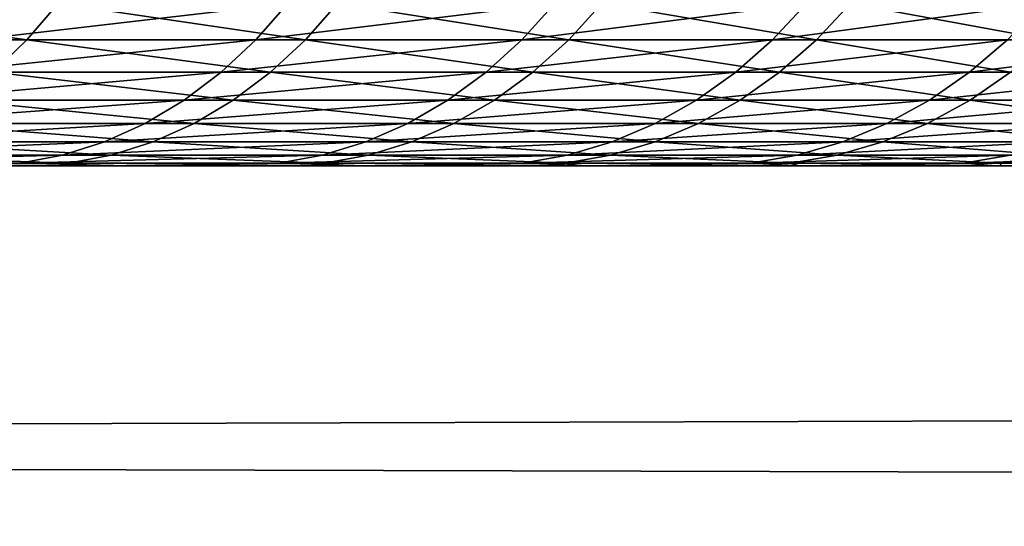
# Model space of a CAD drawing. Header units: millimetres. Extents: x -184 to 165, y -135 to 242.
# Tile 984 of 1056: x -95.048 to -94.603, y -3.763 to -3.534. Entities that reach past the tile are written whole.
import ezdxf

# ---------------------------------------------------------------- set-up
doc = ezdxf.new("R2010")
doc.units = ezdxf.units.MM
doc.header["$LTSCALE"] = 41.718519
for name, color, linetype in [('384', 7, 'CONTINUOUS'), ('386', 7, 'CONTINUOUS'), ('435', 7, 'CONTINUOUS'), ('439', 7, 'CONTINUOUS'), ('69', 7, 'CONTINUOUS'), ('71', 7, 'CONTINUOUS')]:
    doc.layers.add(name, color=color, linetype=linetype)

msp = doc.modelspace()

# ---------------------------------------------------------------- linework, layer by layer
at = {"layer": '384', "linetype": 'CONTINUOUS'}
for points in [[(-169.90018, -3.49568, 60), (-27.57821, -3.52875, 60), (-170.17934, -3.92561, 60), (-169.90018, -3.49568, 60)], [(-27.57821, -3.52875, 60), (-27.24949, -4.03613, 60), (-170.17934, -3.92561, 60), (-27.57821, -3.52875, 60)]]:
    msp.add_3dface(points, dxfattribs=at)
at = {"layer": '386', "linetype": 'CONTINUOUS'}
for points in [[(-27.32066, -3.92561, 63), (-27.59982, -3.49568, 63), (-169.92179, -3.52875, 63), (-27.32066, -3.92561, 63)], [(-27.32066, -3.92561, 63), (-169.92179, -3.52875, 63), (-170.25051, -4.03613, 63), (-27.32066, -3.92561, 63)]]:
    msp.add_3dface(points, dxfattribs=at)
at = {"layer": '435', "linetype": 'CONTINUOUS'}
for points in [[(-97.22227, -3.6, 4.42727), (-95.68581, -3.6, 1.80606), (-94.1523, -3.6, -0.69916), (-97.22227, -3.6, 4.42727)], [(-97.12639, -3.6, 4.39193), (-97.22227, -3.6, 4.42727), (-94.1275, -3.6, -0.50768), (-97.12639, -3.6, 4.39193)], [(-94.1275, -3.6, -0.50768), (-97.22227, -3.6, 4.42727), (-94.1523, -3.6, -0.69916), (-94.1275, -3.6, -0.50768)], [(-97.03161, -3.6, 4.35463), (-97.12639, -3.6, 4.39193), (-94.1275, -3.6, -0.50768), (-97.03161, -3.6, 4.35463)], [(-96.93784, -3.6, 4.31536), (-97.03161, -3.6, 4.35463), (-94.11061, -3.6, -0.3156), (-96.93784, -3.6, 4.31536)], [(-94.11061, -3.6, -0.3156), (-97.03161, -3.6, 4.35463), (-94.1275, -3.6, -0.50768), (-94.11061, -3.6, -0.3156)], [(-96.8451, -3.6, 4.27415), (-96.93784, -3.6, 4.31536), (-94.11061, -3.6, -0.3156), (-96.8451, -3.6, 4.27415)], [(-96.75344, -3.6, 4.23103), (-96.8451, -3.6, 4.27415), (-94.10161, -3.6, -0.12302), (-96.75344, -3.6, 4.23103)], [(-94.10161, -3.6, -0.12302), (-96.8451, -3.6, 4.27415), (-94.11061, -3.6, -0.3156), (-94.10161, -3.6, -0.12302)], [(-96.6629, -3.6, 4.18602), (-96.75344, -3.6, 4.23103), (-94.10161, -3.6, -0.12302), (-96.6629, -3.6, 4.18602)], [(-96.57349, -3.6, 4.13916), (-96.6629, -3.6, 4.18602), (-94.10052, -3.6, 0.06976), (-96.57349, -3.6, 4.13916)], [(-94.10052, -3.6, 0.06976), (-96.6629, -3.6, 4.18602), (-94.10161, -3.6, -0.12302), (-94.10052, -3.6, 0.06976)], [(-96.48526, -3.6, 4.09047), (-96.57349, -3.6, 4.13916), (-94.10052, -3.6, 0.06976), (-96.48526, -3.6, 4.09047)], [(-96.39824, -3.6, 4.03999), (-96.48526, -3.6, 4.09047), (-94.10733, -3.6, 0.26243), (-96.39824, -3.6, 4.03999)], [(-94.10733, -3.6, 0.26243), (-96.48526, -3.6, 4.09047), (-94.10052, -3.6, 0.06976), (-94.10733, -3.6, 0.26243)], [(-96.31246, -3.6, 3.98775), (-96.39824, -3.6, 4.03999), (-94.10733, -3.6, 0.26243), (-96.31246, -3.6, 3.98775)], [(-96.22795, -3.6, 3.93377), (-96.31246, -3.6, 3.98775), (-94.12205, -3.6, 0.45469), (-96.22795, -3.6, 3.93377)], [(-94.12205, -3.6, 0.45469), (-96.31246, -3.6, 3.98775), (-94.10733, -3.6, 0.26243), (-94.12205, -3.6, 0.45469)], [(-96.14474, -3.6, 3.87809), (-96.22795, -3.6, 3.93377), (-94.12205, -3.6, 0.45469), (-96.14474, -3.6, 3.87809)], [(-96.06287, -3.6, 3.82075), (-96.14474, -3.6, 3.87809), (-94.14464, -3.6, 0.64626), (-96.06287, -3.6, 3.82075)], [(-94.14464, -3.6, 0.64626), (-96.14474, -3.6, 3.87809), (-94.12205, -3.6, 0.45469), (-94.14464, -3.6, 0.64626)], [(-95.98235, -3.6, 3.76176), (-96.06287, -3.6, 3.82075), (-94.14464, -3.6, 0.64626), (-95.98235, -3.6, 3.76176)], [(-95.82551, -3.6, 3.63901), (-95.98235, -3.6, 3.76176), (-94.1751, -3.6, 0.83683), (-95.82551, -3.6, 3.63901)], [(-94.1751, -3.6, 0.83683), (-95.98235, -3.6, 3.76176), (-94.14464, -3.6, 0.64626), (-94.1751, -3.6, 0.83683)], [(-95.67443, -3.6, 3.5101), (-95.82551, -3.6, 3.63901), (-94.21338, -3.6, 1.0261), (-95.67443, -3.6, 3.5101)], [(-94.21338, -3.6, 1.0261), (-95.82551, -3.6, 3.63901), (-94.1751, -3.6, 0.83683), (-94.21338, -3.6, 1.0261)], [(-95.68581, -3.6, 1.80606), (-95.60321, -3.6, 1.65546), (-94.1523, -3.6, -0.69916), (-95.68581, -3.6, 1.80606)], [(-95.59823, -3.6, -1.6458), (-95.67778, -3.6, -1.79214), (-94.99945, -3.6, -2.76511), (-95.59823, -3.6, -1.6458)], [(-94.99945, -3.6, -2.76511), (-95.67778, -3.6, -1.79214), (-95.11338, -3.6, -2.91528), (-94.99945, -3.6, -2.76511)], [(-95.52933, -3.6, 3.37531), (-95.67443, -3.6, 3.5101), (-94.25943, -3.6, 1.21378), (-95.52933, -3.6, 3.37531)], [(-94.25943, -3.6, 1.21378), (-95.67443, -3.6, 3.5101), (-94.21338, -3.6, 1.0261), (-94.25943, -3.6, 1.21378)], [(-95.60321, -3.6, 1.65546), (-95.52774, -3.6, 1.50077), (-94.1523, -3.6, -0.69916), (-95.60321, -3.6, 1.65546)], [(-95.52553, -3.6, -1.49594), (-95.59823, -3.6, -1.6458), (-94.89163, -3.6, -2.61049), (-95.52553, -3.6, -1.49594)], [(-94.89163, -3.6, -2.61049), (-95.59823, -3.6, -1.6458), (-94.99945, -3.6, -2.76511), (-94.89163, -3.6, -2.61049)], [(-95.39038, -3.6, 3.23489), (-95.52933, -3.6, 3.37531), (-94.31322, -3.6, 1.39958), (-95.39038, -3.6, 3.23489)], [(-94.31322, -3.6, 1.39958), (-95.52933, -3.6, 3.37531), (-94.25943, -3.6, 1.21378), (-94.31322, -3.6, 1.39958)], [(-95.52774, -3.6, 1.50077), (-95.4596, -3.6, 1.34228), (-94.1523, -3.6, -0.69916), (-95.52774, -3.6, 1.50077)], [(-95.45984, -3.6, -1.34288), (-95.52553, -3.6, -1.49594), (-94.7901, -3.6, -2.45168), (-95.45984, -3.6, -1.34288)], [(-94.7901, -3.6, -2.45168), (-95.52553, -3.6, -1.49594), (-94.89163, -3.6, -2.61049), (-94.7901, -3.6, -2.45168)], [(-95.4013, -3.6, -1.18694), (-95.45984, -3.6, -1.34288), (-94.7901, -3.6, -2.45168), (-95.4013, -3.6, -1.18694)], [(-95.4596, -3.6, 1.34228), (-95.39899, -3.6, 1.18032), (-94.1523, -3.6, -0.69916), (-95.4596, -3.6, 1.34228)], [(-95.35003, -3.6, -1.02846), (-95.4013, -3.6, -1.18694), (-94.69502, -3.6, -2.28891), (-95.35003, -3.6, -1.02846)], [(-94.69502, -3.6, -2.28891), (-95.4013, -3.6, -1.18694), (-94.7901, -3.6, -2.45168), (-94.69502, -3.6, -2.28891)], [(-95.39899, -3.6, 1.18032), (-95.34611, -3.6, 1.0152), (-94.18277, -3.6, -0.87819), (-95.39899, -3.6, 1.18032)], [(-94.1523, -3.6, -0.69916), (-95.39899, -3.6, 1.18032), (-94.18277, -3.6, -0.87819), (-94.1523, -3.6, -0.69916)], [(-95.25778, -3.6, 3.08912), (-95.39038, -3.6, 3.23489), (-94.37467, -3.6, 1.58319), (-95.25778, -3.6, 3.08912)], [(-94.37467, -3.6, 1.58319), (-95.39038, -3.6, 3.23489), (-94.31322, -3.6, 1.39958), (-94.37467, -3.6, 1.58319)], [(-95.30616, -3.6, -0.86779), (-95.35003, -3.6, -1.02846), (-94.60654, -3.6, -2.12247), (-95.30616, -3.6, -0.86779)], [(-94.60654, -3.6, -2.12247), (-95.35003, -3.6, -1.02846), (-94.69502, -3.6, -2.28891), (-94.60654, -3.6, -2.12247)], [(-95.34611, -3.6, 1.0152), (-95.30112, -3.6, 0.84726), (-94.18277, -3.6, -0.87819), (-95.34611, -3.6, 1.0152)], [(-95.26976, -3.6, -0.70525), (-95.30616, -3.6, -0.86779), (-94.5248, -3.6, -1.95261), (-95.26976, -3.6, -0.70525)], [(-94.5248, -3.6, -1.95261), (-95.30616, -3.6, -0.86779), (-94.60654, -3.6, -2.12247), (-94.5248, -3.6, -1.95261)], [(-95.30112, -3.6, 0.84726), (-95.2642, -3.6, 0.67685), (-94.18277, -3.6, -0.87819), (-95.30112, -3.6, 0.84726)], [(-95.24091, -3.6, -0.5412), (-95.26976, -3.6, -0.70525), (-94.44995, -3.6, -1.77962), (-95.24091, -3.6, -0.5412)], [(-94.44995, -3.6, -1.77962), (-95.26976, -3.6, -0.70525), (-94.5248, -3.6, -1.95261), (-94.44995, -3.6, -1.77962)], [(-95.2642, -3.6, 0.67685), (-95.2355, -3.6, 0.50431), (-94.22153, -3.6, -1.0619), (-95.2642, -3.6, 0.67685)], [(-94.18277, -3.6, -0.87819), (-95.2642, -3.6, 0.67685), (-94.22153, -3.6, -1.0619), (-94.18277, -3.6, -0.87819)], [(-95.1317, -3.6, 2.93829), (-95.25778, -3.6, 3.08912), (-94.44372, -3.6, 1.76432), (-95.1317, -3.6, 2.93829)], [(-94.44372, -3.6, 1.76432), (-95.25778, -3.6, 3.08912), (-94.37467, -3.6, 1.58319), (-94.44372, -3.6, 1.76432)], [(-95.2197, -3.6, -0.37616), (-95.24091, -3.6, -0.5412), (-94.44995, -3.6, -1.77962), (-95.2197, -3.6, -0.37616)], [(-95.2355, -3.6, 0.50431), (-95.21516, -3.6, 0.33001), (-94.26778, -3.6, -1.24459), (-95.2355, -3.6, 0.50431)], [(-94.22153, -3.6, -1.0619), (-95.2355, -3.6, 0.50431), (-94.26778, -3.6, -1.24459), (-94.22153, -3.6, -1.0619)], [(-95.20554, -3.6, -0.19963), (-95.2197, -3.6, -0.37616), (-94.38209, -3.6, -1.60376), (-95.20554, -3.6, -0.19963)], [(-94.38209, -3.6, -1.60376), (-95.2197, -3.6, -0.37616), (-94.44995, -3.6, -1.77962), (-94.38209, -3.6, -1.60376)], [(-95.21516, -3.6, 0.33001), (-95.20331, -3.6, 0.15433), (-94.26778, -3.6, -1.24459), (-95.21516, -3.6, 0.33001)], [(-95.20007, -3.6, -0.02235), (-95.20554, -3.6, -0.19963), (-94.32133, -3.6, -1.42532), (-95.20007, -3.6, -0.02235)], [(-94.32133, -3.6, -1.42532), (-95.20554, -3.6, -0.19963), (-94.38209, -3.6, -1.60376), (-94.32133, -3.6, -1.42532)], [(-95.20331, -3.6, 0.15433), (-95.20007, -3.6, -0.02235), (-94.32133, -3.6, -1.42532), (-95.20331, -3.6, 0.15433)], [(-94.26778, -3.6, -1.24459), (-95.20331, -3.6, 0.15433), (-94.32133, -3.6, -1.42532), (-94.26778, -3.6, -1.24459)], [(-95.01229, -3.6, 2.78267), (-95.1317, -3.6, 2.93829), (-94.52028, -3.6, 1.94267), (-95.01229, -3.6, 2.78267)], [(-94.52028, -3.6, 1.94267), (-95.1317, -3.6, 2.93829), (-94.44372, -3.6, 1.76432), (-94.52028, -3.6, 1.94267)], [(-94.89971, -3.6, 2.62254), (-95.01229, -3.6, 2.78267), (-94.60426, -3.6, 2.11796), (-94.89971, -3.6, 2.62254)], [(-94.60426, -3.6, 2.11796), (-95.01229, -3.6, 2.78267), (-94.52028, -3.6, 1.94267), (-94.60426, -3.6, 2.11796)], [(-94.79409, -3.6, 2.45819), (-94.89971, -3.6, 2.62254), (-94.69557, -3.6, 2.2899), (-94.79409, -3.6, 2.45819)], [(-94.69557, -3.6, 2.2899), (-94.89971, -3.6, 2.62254), (-94.60426, -3.6, 2.11796), (-94.69557, -3.6, 2.2899)]]:
    msp.add_3dface(points, dxfattribs=at)
at = {"layer": '439', "linetype": 'CONTINUOUS'}
for points in [[(-95.04451, -3.54316, 3.08275), (-95.16333, -3.52666, 3.24943), (-95.17689, -3.54316, 3.23731), (-95.04451, -3.54316, 3.08275)], [(-95.03045, -3.52666, 3.09429), (-95.16333, -3.52666, 3.24943), (-95.04451, -3.54316, 3.08275), (-95.03045, -3.52666, 3.09429)], [(-95.05418, -3.52666, -3.12297), (-94.92669, -3.52666, -2.96337), (-95.06815, -3.54316, -3.11133), (-95.05418, -3.52666, -3.12297)], [(-95.06815, -3.54316, -3.11133), (-94.92669, -3.52666, -2.96337), (-94.94113, -3.54316, -2.95232), (-95.06815, -3.54316, -3.11133)], [(-94.91871, -3.54316, 2.92278), (-95.03045, -3.52666, 3.09429), (-95.04451, -3.54316, 3.08275), (-94.91871, -3.54316, 2.92278)], [(-94.90418, -3.52666, 2.93372), (-95.03045, -3.52666, 3.09429), (-94.91871, -3.54316, 2.92278), (-94.90418, -3.52666, 2.93372)], [(-94.92669, -3.52666, -2.96337), (-94.80599, -3.52666, -2.79858), (-94.94113, -3.54316, -2.95232), (-94.92669, -3.52666, -2.96337)], [(-94.94113, -3.54316, -2.95232), (-94.80599, -3.52666, -2.79858), (-94.82088, -3.54316, -2.78814), (-94.94113, -3.54316, -2.95232)], [(-94.79972, -3.54316, 2.75769), (-94.90418, -3.52666, 2.93372), (-94.91871, -3.54316, 2.92278), (-94.79972, -3.54316, 2.75769)], [(-94.78475, -3.52666, 2.76801), (-94.90418, -3.52666, 2.93372), (-94.79972, -3.54316, 2.75769), (-94.78475, -3.52666, 2.76801)], [(-94.80599, -3.52666, -2.79858), (-94.6923, -3.52666, -2.62887), (-94.82088, -3.54316, -2.78814), (-94.80599, -3.52666, -2.79858)], [(-94.82088, -3.54316, -2.78814), (-94.6923, -3.52666, -2.62887), (-94.70762, -3.54316, -2.61907), (-94.82088, -3.54316, -2.78814)], [(-94.68775, -3.54316, 2.58775), (-94.78475, -3.52666, 2.76801), (-94.79972, -3.54316, 2.75769), (-94.68775, -3.54316, 2.58775)], [(-94.67236, -3.52666, 2.59744), (-94.78475, -3.52666, 2.76801), (-94.68775, -3.54316, 2.58775), (-94.67236, -3.52666, 2.59744)], [(-94.6923, -3.52666, -2.62887), (-94.58582, -3.52666, -2.45455), (-94.70762, -3.54316, -2.61907), (-94.6923, -3.52666, -2.62887)], [(-94.70762, -3.54316, -2.61907), (-94.58582, -3.52666, -2.45455), (-94.60153, -3.54316, -2.4454), (-94.70762, -3.54316, -2.61907)], [(-94.58299, -3.54316, 2.41328), (-94.67236, -3.52666, 2.59744), (-94.68775, -3.54316, 2.58775), (-94.58299, -3.54316, 2.41328)], [(-94.56721, -3.52666, 2.42231), (-94.67236, -3.52666, 2.59744), (-94.58299, -3.54316, 2.41328), (-94.56721, -3.52666, 2.42231)], [(-95.04451, -3.54316, 3.08275), (-95.17689, -3.54316, 3.23731), (-95.05975, -3.5578, 3.07024), (-95.04451, -3.54316, 3.08275)], [(-95.06815, -3.54316, -3.11133), (-94.94113, -3.54316, -2.95232), (-95.08329, -3.5578, -3.0987), (-95.06815, -3.54316, -3.11133)], [(-95.08329, -3.5578, -3.0987), (-94.94113, -3.54316, -2.95232), (-94.95679, -3.5578, -2.94034), (-95.08329, -3.5578, -3.0987)], [(-94.93446, -3.5578, 2.91092), (-95.04451, -3.54316, 3.08275), (-95.05975, -3.5578, 3.07024), (-94.93446, -3.5578, 2.91092)], [(-94.91871, -3.54316, 2.92278), (-95.04451, -3.54316, 3.08275), (-94.93446, -3.5578, 2.91092), (-94.91871, -3.54316, 2.92278)], [(-94.94113, -3.54316, -2.95232), (-94.82088, -3.54316, -2.78814), (-94.95679, -3.5578, -2.94034), (-94.94113, -3.54316, -2.95232)], [(-94.95679, -3.5578, -2.94034), (-94.82088, -3.54316, -2.78814), (-94.83703, -3.5578, -2.77682), (-94.95679, -3.5578, -2.94034)], [(-94.81595, -3.5578, 2.74649), (-94.91871, -3.54316, 2.92278), (-94.93446, -3.5578, 2.91092), (-94.81595, -3.5578, 2.74649)], [(-94.79972, -3.54316, 2.75769), (-94.91871, -3.54316, 2.92278), (-94.81595, -3.5578, 2.74649), (-94.79972, -3.54316, 2.75769)], [(-94.82088, -3.54316, -2.78814), (-94.70762, -3.54316, -2.61907), (-94.83703, -3.5578, -2.77682), (-94.82088, -3.54316, -2.78814)], [(-94.83703, -3.5578, -2.77682), (-94.70762, -3.54316, -2.61907), (-94.72423, -3.5578, -2.60844), (-94.83703, -3.5578, -2.77682)], [(-94.70444, -3.5578, 2.57725), (-94.79972, -3.54316, 2.75769), (-94.81595, -3.5578, 2.74649), (-94.70444, -3.5578, 2.57725)], [(-94.68775, -3.54316, 2.58775), (-94.79972, -3.54316, 2.75769), (-94.70444, -3.5578, 2.57725), (-94.68775, -3.54316, 2.58775)], [(-94.70762, -3.54316, -2.61907), (-94.60153, -3.54316, -2.4454), (-94.72423, -3.5578, -2.60844), (-94.70762, -3.54316, -2.61907)], [(-94.72423, -3.5578, -2.60844), (-94.60153, -3.54316, -2.4454), (-94.61857, -3.5578, -2.43547), (-94.72423, -3.5578, -2.60844)], [(-94.6001, -3.5578, 2.40349), (-94.68775, -3.54316, 2.58775), (-94.70444, -3.5578, 2.57725), (-94.6001, -3.5578, 2.40349)], [(-94.58299, -3.54316, 2.41328), (-94.68775, -3.54316, 2.58775), (-94.6001, -3.5578, 2.40349), (-94.58299, -3.54316, 2.41328)], [(-94.60153, -3.54316, -2.4454), (-94.50281, -3.54316, -2.26744), (-94.61857, -3.5578, -2.43547), (-94.60153, -3.54316, -2.4454)], [(-94.61857, -3.5578, -2.43547), (-94.50281, -3.54316, -2.26744), (-94.52025, -3.5578, -2.25824), (-94.61857, -3.5578, -2.43547)], [(-95.08329, -3.5578, -3.0987), (-94.95679, -3.5578, -2.94034), (-95.09946, -3.57043, -3.08521), (-95.08329, -3.5578, -3.0987)], [(-95.09946, -3.57043, -3.08521), (-94.95679, -3.5578, -2.94034), (-94.97352, -3.57043, -2.92754), (-95.09946, -3.57043, -3.08521)], [(-94.95128, -3.57043, 2.89825), (-95.05975, -3.5578, 3.07024), (-95.07602, -3.57043, 3.05688), (-94.95128, -3.57043, 2.89825)], [(-94.93446, -3.5578, 2.91092), (-95.05975, -3.5578, 3.07024), (-94.95128, -3.57043, 2.89825), (-94.93446, -3.5578, 2.91092)], [(-94.95679, -3.5578, -2.94034), (-94.83703, -3.5578, -2.77682), (-94.97352, -3.57043, -2.92754), (-94.95679, -3.5578, -2.94034)], [(-94.97352, -3.57043, -2.92754), (-94.83703, -3.5578, -2.77682), (-94.85428, -3.57043, -2.76474), (-94.97352, -3.57043, -2.92754)], [(-94.83329, -3.57043, 2.73454), (-94.93446, -3.5578, 2.91092), (-94.95128, -3.57043, 2.89825), (-94.83329, -3.57043, 2.73454)], [(-94.81595, -3.5578, 2.74649), (-94.93446, -3.5578, 2.91092), (-94.83329, -3.57043, 2.73454), (-94.81595, -3.5578, 2.74649)], [(-94.83703, -3.5578, -2.77682), (-94.72423, -3.5578, -2.60844), (-94.85428, -3.57043, -2.76474), (-94.83703, -3.5578, -2.77682)], [(-94.85428, -3.57043, -2.76474), (-94.72423, -3.5578, -2.60844), (-94.74196, -3.57043, -2.59709), (-94.85428, -3.57043, -2.76474)], [(-94.72226, -3.57043, 2.56603), (-94.81595, -3.5578, 2.74649), (-94.83329, -3.57043, 2.73454), (-94.72226, -3.57043, 2.56603)], [(-94.70444, -3.5578, 2.57725), (-94.81595, -3.5578, 2.74649), (-94.72226, -3.57043, 2.56603), (-94.70444, -3.5578, 2.57725)], [(-94.72423, -3.5578, -2.60844), (-94.61857, -3.5578, -2.43547), (-94.74196, -3.57043, -2.59709), (-94.72423, -3.5578, -2.60844)], [(-94.74196, -3.57043, -2.59709), (-94.61857, -3.5578, -2.43547), (-94.63677, -3.57043, -2.42487), (-94.74196, -3.57043, -2.59709)], [(-94.61838, -3.57043, 2.39303), (-94.70444, -3.5578, 2.57725), (-94.72226, -3.57043, 2.56603), (-94.61838, -3.57043, 2.39303)], [(-94.6001, -3.5578, 2.40349), (-94.70444, -3.5578, 2.57725), (-94.61838, -3.57043, 2.39303), (-94.6001, -3.5578, 2.40349)], [(-94.61857, -3.5578, -2.43547), (-94.52025, -3.5578, -2.25824), (-94.63677, -3.57043, -2.42487), (-94.61857, -3.5578, -2.43547)], [(-94.63677, -3.57043, -2.42487), (-94.52025, -3.5578, -2.25824), (-94.53888, -3.57043, -2.24841), (-94.63677, -3.57043, -2.42487)], [(-94.52184, -3.57043, 2.21582), (-94.6001, -3.5578, 2.40349), (-94.61838, -3.57043, 2.39303), (-94.52184, -3.57043, 2.21582)], [(-95.09946, -3.57043, -3.08521), (-94.97352, -3.57043, -2.92754), (-95.11651, -3.58094, -3.071), (-95.09946, -3.57043, -3.08521)], [(-95.11651, -3.58094, -3.071), (-94.97352, -3.57043, -2.92754), (-94.99114, -3.58094, -2.91406), (-95.11651, -3.58094, -3.071)], [(-94.96901, -3.58094, 2.8849), (-95.07602, -3.57043, 3.05688), (-95.09318, -3.58094, 3.04279), (-94.96901, -3.58094, 2.8849)], [(-94.95128, -3.57043, 2.89825), (-95.07602, -3.57043, 3.05688), (-94.96901, -3.58094, 2.8849), (-94.95128, -3.57043, 2.89825)], [(-94.97352, -3.57043, -2.92754), (-94.85428, -3.57043, -2.76474), (-94.99114, -3.58094, -2.91406), (-94.97352, -3.57043, -2.92754)], [(-94.99114, -3.58094, -2.91406), (-94.85428, -3.57043, -2.76474), (-94.87246, -3.58094, -2.752), (-94.99114, -3.58094, -2.91406)], [(-94.85157, -3.58094, 2.72194), (-94.95128, -3.57043, 2.89825), (-94.96901, -3.58094, 2.8849), (-94.85157, -3.58094, 2.72194)], [(-94.83329, -3.57043, 2.73454), (-94.95128, -3.57043, 2.89825), (-94.85157, -3.58094, 2.72194), (-94.83329, -3.57043, 2.73454)], [(-94.85428, -3.57043, -2.76474), (-94.74196, -3.57043, -2.59709), (-94.87246, -3.58094, -2.752), (-94.85428, -3.57043, -2.76474)], [(-94.87246, -3.58094, -2.752), (-94.74196, -3.57043, -2.59709), (-94.76066, -3.58094, -2.58512), (-94.87246, -3.58094, -2.752)], [(-94.74105, -3.58094, 2.55421), (-94.83329, -3.57043, 2.73454), (-94.85157, -3.58094, 2.72194), (-94.74105, -3.58094, 2.55421)], [(-94.72226, -3.57043, 2.56603), (-94.83329, -3.57043, 2.73454), (-94.74105, -3.58094, 2.55421), (-94.72226, -3.57043, 2.56603)], [(-94.74196, -3.57043, -2.59709), (-94.63677, -3.57043, -2.42487), (-94.76066, -3.58094, -2.58512), (-94.74196, -3.57043, -2.59709)], [(-94.76066, -3.58094, -2.58512), (-94.63677, -3.57043, -2.42487), (-94.65595, -3.58094, -2.4137), (-94.76066, -3.58094, -2.58512)], [(-94.63765, -3.58094, 2.382), (-94.72226, -3.57043, 2.56603), (-94.74105, -3.58094, 2.55421), (-94.63765, -3.58094, 2.382)], [(-94.61838, -3.57043, 2.39303), (-94.72226, -3.57043, 2.56603), (-94.63765, -3.58094, 2.382), (-94.61838, -3.57043, 2.39303)], [(-94.63677, -3.57043, -2.42487), (-94.53888, -3.57043, -2.24841), (-94.65595, -3.58094, -2.4137), (-94.63677, -3.57043, -2.42487)], [(-94.65595, -3.58094, -2.4137), (-94.53888, -3.57043, -2.24841), (-94.55851, -3.58094, -2.23805), (-94.65595, -3.58094, -2.4137)], [(-94.54155, -3.58094, 2.20561), (-94.61838, -3.57043, 2.39303), (-94.63765, -3.58094, 2.382), (-94.54155, -3.58094, 2.20561)], [(-94.52184, -3.57043, 2.21582), (-94.61838, -3.57043, 2.39303), (-94.54155, -3.58094, 2.20561), (-94.52184, -3.57043, 2.21582)], [(-95.11651, -3.58094, -3.071), (-94.99114, -3.58094, -2.91406), (-95.13427, -3.58922, -3.05619), (-95.11651, -3.58094, -3.071)], [(-95.13427, -3.58922, -3.05619), (-94.99114, -3.58094, -2.91406), (-95.00951, -3.58922, -2.90001), (-95.13427, -3.58922, -3.05619)], [(-94.98748, -3.58922, 2.87099), (-95.09318, -3.58094, 3.04279), (-95.11105, -3.58922, 3.02812), (-94.98748, -3.58922, 2.87099)], [(-94.96901, -3.58094, 2.8849), (-95.09318, -3.58094, 3.04279), (-94.98748, -3.58922, 2.87099), (-94.96901, -3.58094, 2.8849)], [(-94.99114, -3.58094, -2.91406), (-94.87246, -3.58094, -2.752), (-95.00951, -3.58922, -2.90001), (-94.99114, -3.58094, -2.91406)], [(-95.00951, -3.58922, -2.90001), (-94.87246, -3.58094, -2.752), (-94.89139, -3.58922, -2.73874), (-95.00951, -3.58922, -2.90001)], [(-94.8706, -3.58922, 2.70882), (-94.96901, -3.58094, 2.8849), (-94.98748, -3.58922, 2.87099), (-94.8706, -3.58922, 2.70882)], [(-94.85157, -3.58094, 2.72194), (-94.96901, -3.58094, 2.8849), (-94.8706, -3.58922, 2.70882), (-94.85157, -3.58094, 2.72194)], [(-94.87246, -3.58094, -2.752), (-94.76066, -3.58094, -2.58512), (-94.89139, -3.58922, -2.73874), (-94.87246, -3.58094, -2.752)], [(-94.89139, -3.58922, -2.73874), (-94.76066, -3.58094, -2.58512), (-94.78013, -3.58922, -2.57266), (-94.89139, -3.58922, -2.73874)], [(-94.76061, -3.58922, 2.5419), (-94.85157, -3.58094, 2.72194), (-94.8706, -3.58922, 2.70882), (-94.76061, -3.58922, 2.5419)], [(-94.74105, -3.58094, 2.55421), (-94.85157, -3.58094, 2.72194), (-94.76061, -3.58922, 2.5419), (-94.74105, -3.58094, 2.55421)], [(-94.76066, -3.58094, -2.58512), (-94.65595, -3.58094, -2.4137), (-94.78013, -3.58922, -2.57266), (-94.76066, -3.58094, -2.58512)], [(-94.78013, -3.58922, -2.57266), (-94.65595, -3.58094, -2.4137), (-94.67593, -3.58922, -2.40207), (-94.78013, -3.58922, -2.57266)], [(-94.65771, -3.58922, 2.37052), (-94.74105, -3.58094, 2.55421), (-94.76061, -3.58922, 2.5419), (-94.65771, -3.58922, 2.37052)], [(-94.63765, -3.58094, 2.382), (-94.74105, -3.58094, 2.55421), (-94.65771, -3.58922, 2.37052), (-94.63765, -3.58094, 2.382)], [(-94.65595, -3.58094, -2.4137), (-94.55851, -3.58094, -2.23805), (-94.67593, -3.58922, -2.40207), (-94.65595, -3.58094, -2.4137)], [(-94.67593, -3.58922, -2.40207), (-94.55851, -3.58094, -2.23805), (-94.57896, -3.58922, -2.22726), (-94.67593, -3.58922, -2.40207)], [(-94.56208, -3.58922, 2.19498), (-94.63765, -3.58094, 2.382), (-94.65771, -3.58922, 2.37052), (-94.56208, -3.58922, 2.19498)], [(-94.54155, -3.58094, 2.20561), (-94.63765, -3.58094, 2.382), (-94.56208, -3.58922, 2.19498), (-94.54155, -3.58094, 2.20561)], [(-95.13427, -3.58922, -3.05619), (-95.00951, -3.58922, -2.90001), (-95.15257, -3.59519, -3.04094), (-95.13427, -3.58922, -3.05619)], [(-95.15257, -3.59519, -3.04094), (-95.00951, -3.58922, -2.90001), (-95.02843, -3.59519, -2.88553), (-95.15257, -3.59519, -3.04094)], [(-95.00651, -3.59519, 2.85666), (-95.11105, -3.58922, 3.02812), (-95.12946, -3.59519, 3.01301), (-95.00651, -3.59519, 2.85666)], [(-94.98748, -3.58922, 2.87099), (-95.11105, -3.58922, 3.02812), (-95.00651, -3.59519, 2.85666), (-94.98748, -3.58922, 2.87099)], [(-95.00951, -3.58922, -2.90001), (-94.89139, -3.58922, -2.73874), (-95.02843, -3.59519, -2.88553), (-95.00951, -3.58922, -2.90001)], [(-95.02843, -3.59519, -2.88553), (-94.89139, -3.58922, -2.73874), (-94.9109, -3.59519, -2.72507), (-95.02843, -3.59519, -2.88553)], [(-94.89021, -3.59519, 2.6953), (-94.98748, -3.58922, 2.87099), (-95.00651, -3.59519, 2.85666), (-94.89021, -3.59519, 2.6953)], [(-94.8706, -3.58922, 2.70882), (-94.98748, -3.58922, 2.87099), (-94.89021, -3.59519, 2.6953), (-94.8706, -3.58922, 2.70882)], [(-94.89139, -3.58922, -2.73874), (-94.78013, -3.58922, -2.57266), (-94.9109, -3.59519, -2.72507), (-94.89139, -3.58922, -2.73874)], [(-94.9109, -3.59519, -2.72507), (-94.78013, -3.58922, -2.57266), (-94.8002, -3.59519, -2.55982), (-94.9109, -3.59519, -2.72507)], [(-94.78078, -3.59519, 2.52921), (-94.8706, -3.58922, 2.70882), (-94.89021, -3.59519, 2.6953), (-94.78078, -3.59519, 2.52921)], [(-94.76061, -3.58922, 2.5419), (-94.8706, -3.58922, 2.70882), (-94.78078, -3.59519, 2.52921), (-94.76061, -3.58922, 2.5419)], [(-94.78013, -3.58922, -2.57266), (-94.67593, -3.58922, -2.40207), (-94.8002, -3.59519, -2.55982), (-94.78013, -3.58922, -2.57266)], [(-94.8002, -3.59519, -2.55982), (-94.67593, -3.58922, -2.40207), (-94.69651, -3.59519, -2.39008), (-94.8002, -3.59519, -2.55982)], [(-94.67839, -3.59519, 2.35869), (-94.76061, -3.58922, 2.5419), (-94.78078, -3.59519, 2.52921), (-94.67839, -3.59519, 2.35869)], [(-94.65771, -3.58922, 2.37052), (-94.76061, -3.58922, 2.5419), (-94.67839, -3.59519, 2.35869), (-94.65771, -3.58922, 2.37052)], [(-94.67593, -3.58922, -2.40207), (-94.57896, -3.58922, -2.22726), (-94.69651, -3.59519, -2.39008), (-94.67593, -3.58922, -2.40207)], [(-94.69651, -3.59519, -2.39008), (-94.57896, -3.58922, -2.22726), (-94.60003, -3.59519, -2.21614), (-94.69651, -3.59519, -2.39008)], [(-94.58323, -3.59519, 2.18402), (-94.65771, -3.58922, 2.37052), (-94.67839, -3.59519, 2.35869), (-94.58323, -3.59519, 2.18402)], [(-94.56208, -3.58922, 2.19498), (-94.65771, -3.58922, 2.37052), (-94.58323, -3.59519, 2.18402), (-94.56208, -3.58922, 2.19498)], [(-95.15257, -3.59519, -3.04094), (-95.02843, -3.59519, -2.88553), (-95.17123, -3.5988, -3.02538), (-95.15257, -3.59519, -3.04094)], [(-95.17123, -3.5988, -3.02538), (-95.02843, -3.59519, -2.88553), (-95.04772, -3.5988, -2.87077), (-95.17123, -3.5988, -3.02538)], [(-95.11338, -3.6, -2.91528), (-95.17123, -3.5988, -3.02538), (-95.04772, -3.5988, -2.87077), (-95.11338, -3.6, -2.91528)], [(-95.02592, -3.5988, 2.84205), (-95.12946, -3.59519, 3.01301), (-95.14824, -3.5988, 2.9976), (-95.02592, -3.5988, 2.84205)], [(-95.1317, -3.6, 2.93829), (-95.02592, -3.5988, 2.84205), (-95.14824, -3.5988, 2.9976), (-95.1317, -3.6, 2.93829)], [(-95.1317, -3.6, 2.93829), (-95.01229, -3.6, 2.78267), (-95.02592, -3.5988, 2.84205), (-95.1317, -3.6, 2.93829)], [(-95.00651, -3.59519, 2.85666), (-95.12946, -3.59519, 3.01301), (-95.02592, -3.5988, 2.84205), (-95.00651, -3.59519, 2.85666)], [(-94.99945, -3.6, -2.76511), (-95.11338, -3.6, -2.91528), (-95.04772, -3.5988, -2.87077), (-94.99945, -3.6, -2.76511)], [(-95.02843, -3.59519, -2.88553), (-94.9109, -3.59519, -2.72507), (-95.04772, -3.5988, -2.87077), (-95.02843, -3.59519, -2.88553)], [(-95.04772, -3.5988, -2.87077), (-94.9109, -3.59519, -2.72507), (-94.9308, -3.5988, -2.71113), (-95.04772, -3.5988, -2.87077)], [(-94.99945, -3.6, -2.76511), (-95.04772, -3.5988, -2.87077), (-94.9308, -3.5988, -2.71113), (-94.99945, -3.6, -2.76511)], [(-94.91021, -3.5988, 2.68151), (-95.00651, -3.59519, 2.85666), (-95.02592, -3.5988, 2.84205), (-94.91021, -3.5988, 2.68151)], [(-95.01229, -3.6, 2.78267), (-94.91021, -3.5988, 2.68151), (-95.02592, -3.5988, 2.84205), (-95.01229, -3.6, 2.78267)], [(-95.01229, -3.6, 2.78267), (-94.89971, -3.6, 2.62254), (-94.91021, -3.5988, 2.68151), (-95.01229, -3.6, 2.78267)], [(-94.89021, -3.59519, 2.6953), (-95.00651, -3.59519, 2.85666), (-94.91021, -3.5988, 2.68151), (-94.89021, -3.59519, 2.6953)], [(-94.89163, -3.6, -2.61049), (-94.99945, -3.6, -2.76511), (-94.9308, -3.5988, -2.71113), (-94.89163, -3.6, -2.61049)], [(-94.9109, -3.59519, -2.72507), (-94.8002, -3.59519, -2.55982), (-94.9308, -3.5988, -2.71113), (-94.9109, -3.59519, -2.72507)], [(-94.9308, -3.5988, -2.71113), (-94.8002, -3.59519, -2.55982), (-94.82066, -3.5988, -2.54672), (-94.9308, -3.5988, -2.71113)], [(-94.89163, -3.6, -2.61049), (-94.9308, -3.5988, -2.71113), (-94.82066, -3.5988, -2.54672), (-94.89163, -3.6, -2.61049)], [(-94.80134, -3.5988, 2.51627), (-94.89021, -3.59519, 2.6953), (-94.91021, -3.5988, 2.68151), (-94.80134, -3.5988, 2.51627)], [(-94.89971, -3.6, 2.62254), (-94.80134, -3.5988, 2.51627), (-94.91021, -3.5988, 2.68151), (-94.89971, -3.6, 2.62254)], [(-94.89971, -3.6, 2.62254), (-94.79409, -3.6, 2.45819), (-94.80134, -3.5988, 2.51627), (-94.89971, -3.6, 2.62254)], [(-94.7901, -3.6, -2.45168), (-94.89163, -3.6, -2.61049), (-94.82066, -3.5988, -2.54672), (-94.7901, -3.6, -2.45168)], [(-94.78078, -3.59519, 2.52921), (-94.89021, -3.59519, 2.6953), (-94.80134, -3.5988, 2.51627), (-94.78078, -3.59519, 2.52921)], [(-94.8002, -3.59519, -2.55982), (-94.69651, -3.59519, -2.39008), (-94.82066, -3.5988, -2.54672), (-94.8002, -3.59519, -2.55982)], [(-94.82066, -3.5988, -2.54672), (-94.69651, -3.59519, -2.39008), (-94.7175, -3.5988, -2.37785), (-94.82066, -3.5988, -2.54672)], [(-94.7901, -3.6, -2.45168), (-94.82066, -3.5988, -2.54672), (-94.7175, -3.5988, -2.37785), (-94.7901, -3.6, -2.45168)], [(-94.69947, -3.5988, 2.34662), (-94.78078, -3.59519, 2.52921), (-94.80134, -3.5988, 2.51627), (-94.69947, -3.5988, 2.34662)], [(-94.79409, -3.6, 2.45819), (-94.69947, -3.5988, 2.34662), (-94.80134, -3.5988, 2.51627), (-94.79409, -3.6, 2.45819)], [(-94.79409, -3.6, 2.45819), (-94.69557, -3.6, 2.2899), (-94.69947, -3.5988, 2.34662), (-94.79409, -3.6, 2.45819)], [(-94.69502, -3.6, -2.28891), (-94.7901, -3.6, -2.45168), (-94.7175, -3.5988, -2.37785), (-94.69502, -3.6, -2.28891)], [(-94.67839, -3.59519, 2.35869), (-94.78078, -3.59519, 2.52921), (-94.69947, -3.5988, 2.34662), (-94.67839, -3.59519, 2.35869)], [(-94.69651, -3.59519, -2.39008), (-94.60003, -3.59519, -2.21614), (-94.7175, -3.5988, -2.37785), (-94.69651, -3.59519, -2.39008)], [(-94.7175, -3.5988, -2.37785), (-94.60003, -3.59519, -2.21614), (-94.62151, -3.5988, -2.20481), (-94.7175, -3.5988, -2.37785)], [(-94.69502, -3.6, -2.28891), (-94.7175, -3.5988, -2.37785), (-94.62151, -3.5988, -2.20481), (-94.69502, -3.6, -2.28891)], [(-94.6048, -3.5988, 2.17285), (-94.67839, -3.59519, 2.35869), (-94.69947, -3.5988, 2.34662), (-94.6048, -3.5988, 2.17285)], [(-94.69557, -3.6, 2.2899), (-94.6048, -3.5988, 2.17285), (-94.69947, -3.5988, 2.34662), (-94.69557, -3.6, 2.2899)], [(-94.69557, -3.6, 2.2899), (-94.60426, -3.6, 2.11796), (-94.6048, -3.5988, 2.17285), (-94.69557, -3.6, 2.2899)], [(-94.60654, -3.6, -2.12247), (-94.69502, -3.6, -2.28891), (-94.62151, -3.5988, -2.20481), (-94.60654, -3.6, -2.12247)], [(-94.58323, -3.59519, 2.18402), (-94.67839, -3.59519, 2.35869), (-94.6048, -3.5988, 2.17285), (-94.58323, -3.59519, 2.18402)], [(-94.60003, -3.59519, -2.21614), (-94.51091, -3.59519, -2.03832), (-94.62151, -3.5988, -2.20481), (-94.60003, -3.59519, -2.21614)], [(-94.62151, -3.5988, -2.20481), (-94.51091, -3.59519, -2.03832), (-94.53285, -3.5988, -2.0279), (-94.62151, -3.5988, -2.20481)], [(-94.60654, -3.6, -2.12247), (-94.62151, -3.5988, -2.20481), (-94.53285, -3.5988, -2.0279), (-94.60654, -3.6, -2.12247)], [(-94.5248, -3.6, -1.95261), (-94.60654, -3.6, -2.12247), (-94.53285, -3.5988, -2.0279), (-94.5248, -3.6, -1.95261)], [(-94.51749, -3.5988, 1.99527), (-94.58323, -3.59519, 2.18402), (-94.6048, -3.5988, 2.17285), (-94.51749, -3.5988, 1.99527)], [(-94.60426, -3.6, 2.11796), (-94.51749, -3.5988, 1.99527), (-94.6048, -3.5988, 2.17285), (-94.60426, -3.6, 2.11796)], [(-94.60426, -3.6, 2.11796), (-94.52028, -3.6, 1.94267), (-94.51749, -3.5988, 1.99527), (-94.60426, -3.6, 2.11796)]]:
    msp.add_3dface(points, dxfattribs=at)
at = {"layer": '69', "linetype": 'CONTINUOUS'}
for points in [[(-165, -3, -63), (0, -3, -63), (-135.7911, -10.26416, -63), (-165, -3, -63)], [(-135.7911, -10.26416, -63), (0, -3, -63), (-135.5, -10.25, -63), (-135.7911, -10.26416, -63)], [(-135.5, -10.25, -63), (0, -3, -63), (-135.2089, -10.26416, -63), (-135.5, -10.25, -63)], [(-135.2089, -10.26416, -63), (0, -3, -63), (-134.92056, -10.30649, -63), (-135.2089, -10.26416, -63)], [(-134.92056, -10.30649, -63), (0, -3, -63), (-134.63768, -10.37661, -63), (-134.92056, -10.30649, -63)], [(-134.63768, -10.37661, -63), (0, -3, -63), (-134.36293, -10.47384, -63), (-134.63768, -10.37661, -63)], [(-134.36293, -10.47384, -63), (0, -3, -63), (-134.09892, -10.59727, -63), (-134.36293, -10.47384, -63)], [(-134.09892, -10.59727, -63), (0, -3, -63), (-133.84813, -10.74574, -63), (-134.09892, -10.59727, -63)], [(-133.84813, -10.74574, -63), (0, -3, -63), (-133.61293, -10.91784, -63), (-133.84813, -10.74574, -63)], [(-133.61293, -10.91784, -63), (0, -3, -63), (-133.39554, -11.11195, -63), (-133.61293, -10.91784, -63)], [(-133.39554, -11.11195, -63), (0, -3, -63), (-100.46442, -9.18087, -63), (-133.39554, -11.11195, -63)], [(-100.46442, -9.18087, -63), (0, -3, -63), (-100.20141, -9.16932, -63), (-100.46442, -9.18087, -63)], [(-100.20141, -9.16932, -63), (0, -3, -63), (-99.91533, -9.18299, -63), (-100.20141, -9.16932, -63)], [(-99.91533, -9.18299, -63), (0, -3, -63), (-99.63187, -9.22388, -63), (-99.91533, -9.18299, -63)], [(-99.63187, -9.22388, -63), (0, -3, -63), (-99.3536, -9.29161, -63), (-99.63187, -9.22388, -63)], [(-99.3536, -9.29161, -63), (0, -3, -63), (-99.08305, -9.38557, -63), (-99.3536, -9.29161, -63)], [(-99.08305, -9.38557, -63), (0, -3, -63), (-98.8227, -9.50489, -63), (-99.08305, -9.38557, -63)], [(-98.8227, -9.50489, -63), (0, -3, -63), (-98.57491, -9.6485, -63), (-98.8227, -9.50489, -63)], [(-98.57491, -9.6485, -63), (0, -3, -63), (-98.34195, -9.81509, -63), (-98.57491, -9.6485, -63)], [(-98.34195, -9.81509, -63), (0, -3, -63), (-98.12593, -10.00313, -63), (-98.34195, -9.81509, -63)], [(-98.12593, -10.00313, -63), (0, -3, -63), (-97.92882, -10.21092, -63), (-98.12593, -10.00313, -63)], [(-97.92882, -10.21092, -63), (0, -3, -63), (-97.74739, -10.44369, -63), (-97.92882, -10.21092, -63)], [(-97.74739, -10.44369, -63), (0, -3, -63), (-97.58891, -10.69459, -63), (-97.74739, -10.44369, -63)], [(-97.58891, -10.69459, -63), (0, -3, -63), (-97.45662, -10.95847, -63), (-97.58891, -10.69459, -63)], [(-97.45662, -10.95847, -63), (0, -3, -63), (-97.35134, -11.23278, -63), (-97.45662, -10.95847, -63)], [(-97.35134, -11.23278, -63), (0, -3, -63), (-97.27364, -11.51494, -63), (-97.35134, -11.23278, -63)], [(-97.27364, -11.51494, -63), (0, -3, -63), (-97.22393, -11.80239, -63), (-97.27364, -11.51494, -63)], [(-97.22393, -11.80239, -63), (0, -3, -63), (-97.20239, -12.09256, -63), (-97.22393, -11.80239, -63)], [(0, -3, -63), (-70.78109, -10.2632, -63), (-97.20239, -12.09256, -63), (0, -3, -63)]]:
    msp.add_3dface(points, dxfattribs=at)
at = {"layer": '71', "linetype": 'CONTINUOUS'}
for points in [[(0, -3, -61), (-165, -3, -61), (-70.21891, -10.2632, -61), (0, -3, -61)], [(-70.21891, -10.2632, -61), (-165, -3, -61), (-70.5, -10.25, -61), (-70.21891, -10.2632, -61)], [(-70.5, -10.25, -61), (-165, -3, -61), (-70.78109, -10.2632, -61), (-70.5, -10.25, -61)], [(-70.78109, -10.2632, -61), (-165, -3, -61), (-71.0597, -10.30267, -61), (-70.78109, -10.2632, -61)], [(-71.0597, -10.30267, -61), (-165, -3, -61), (-71.33339, -10.36808, -61), (-71.0597, -10.30267, -61)], [(-71.33339, -10.36808, -61), (-165, -3, -61), (-71.59974, -10.45884, -61), (-71.33339, -10.36808, -61)], [(-71.59974, -10.45884, -61), (-165, -3, -61), (-71.85642, -10.57416, -61), (-71.59974, -10.45884, -61)], [(-71.85642, -10.57416, -61), (-165, -3, -61), (-72.10117, -10.71302, -61), (-71.85642, -10.57416, -61)], [(-72.10117, -10.71302, -61), (-165, -3, -61), (-72.33183, -10.8742, -61), (-72.10117, -10.71302, -61)], [(-72.33183, -10.8742, -61), (-165, -3, -61), (-72.54637, -11.05629, -61), (-72.33183, -10.8742, -61)], [(-72.54637, -11.05629, -61), (-165, -3, -61), (-72.74291, -11.25768, -61), (-72.54637, -11.05629, -61)], [(-72.74291, -11.25768, -61), (-165, -3, -61), (-72.92326, -11.48144, -61), (-72.74291, -11.25768, -61)], [(-72.92326, -11.48144, -61), (-165, -3, -61), (-99.91533, -9.18299, -61), (-72.92326, -11.48144, -61)]]:
    msp.add_3dface(points, dxfattribs=at)

doc.saveas('drawing.dxf')
